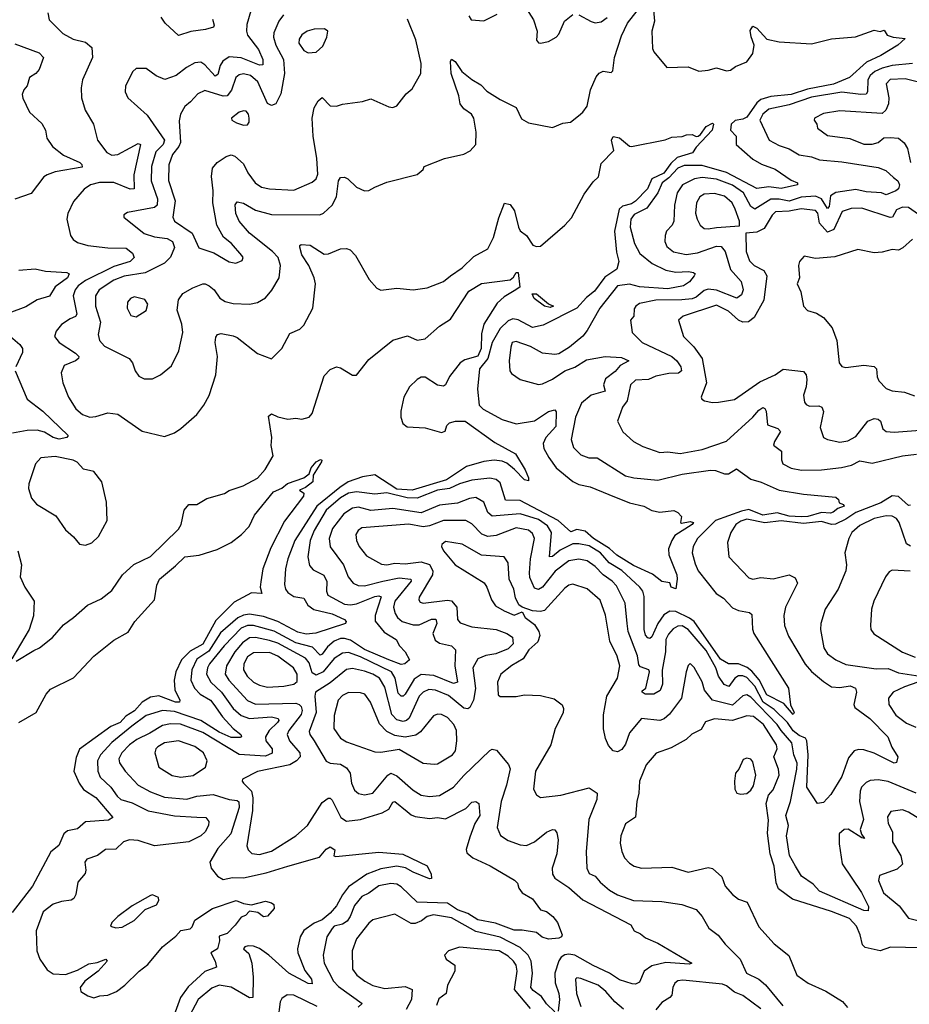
# Model space of a CAD drawing. Extents: x 1468344 to 1613994, y 525695 to 643861.
# Tile 300 of 427: x 1542959 to 1547359, y 609551 to 614422. Entities that reach past the tile are written whole.
import ezdxf

# ---------------------------------------------------------------- set-up
doc = ezdxf.new("R2010")
doc.units = 0

msp = doc.modelspace()

# ---------------------------------------------------------------- linework, layer by layer
at = {"layer": '0CON10XD'}
for points in [[(1546091.2, 614505), (1546098.6, 614415), (1546086, 614365), (1546089.3, 614279.3), (1546095, 614262.5), (1546160, 614185), (1546265, 614188), (1546317.3, 614167.3), (1546365, 614171.9), (1546405, 614184.3), (1546455, 614169.2), (1546475, 614172), (1546499.5, 614190.5), (1546555, 614213.3), (1546585.4, 614254.6), (1546591.8, 614295), (1546577, 614337)], [(1543098.6, 614455), (1543105, 614421.2), (1543172.7, 614352.7), (1543224, 614325), (1543285, 614310.9), (1543315, 614283.8), (1543318.2, 614235), (1543270, 614125), (1543262.9, 614085), (1543264.3, 614035.7), (1543283.1, 613975), (1543323.6, 613905), (1543344.4, 613825), (1543390, 613765), (1543415, 613751.1), (1543445, 613755.4), (1543505, 613787.8), (1543545, 613809.5), (1543557.1, 613805), (1543523.6, 613655), (1543524.5, 613585.5), (1543505, 613583.5), (1543425, 613617), (1543353.8, 613616.2), (1543308.6, 613605), (1543276.9, 613583.1), (1543225, 613522.9), (1543197, 613463), (1543192.5, 613435), (1543210.8, 613355), (1543224, 613335), (1543245, 613320), (1543295, 613305.5), (1543395, 613292.9), (1543485, 613291.8), (1543517, 613267), (1543524.4, 613245), (1543505.7, 613225), (1543425, 613200.3), (1543285, 613132), (1543248.1, 613105), (1543233.2, 613085), (1543222.5, 613055), (1543241.1, 612965), (1543235, 612953.8), (1543208, 612942), (1543165.4, 612914.6), (1543138.7, 612881.3), (1543131.4, 612855), (1543154.4, 612825), (1543235, 612771.8), (1543250.6, 612755), (1543249.2, 612745), (1543234.2, 612735), (1543178.1, 612711.9), (1543164.6, 612675), (1543172.7, 612625), (1543200.4, 612555), (1543236.9, 612496.9), (1543269.4, 612469.4), (1543305, 612455.9), (1543335, 612458.8), (1543395, 612477.2), (1543445, 612470), (1543565, 612387.1), (1543675, 612360.6), (1543725, 612378.6), (1543755, 612399.2), (1543835, 612468.8), (1543870, 612515), (1543896.6, 612563.4), (1543929.2, 612665), (1543936.9, 612755), (1543925.8, 612825), (1543928.3, 612851.7), (1543937.5, 612865), (1543955, 612870), (1544015, 612858.5), (1544035, 612849.1), (1544135, 612770.8), (1544205, 612744), (1544256.2, 612795), (1544295, 612868.8), (1544345, 612891.2), (1544365, 612911.2), (1544408.8, 612995), (1544422.1, 613115), (1544416, 613145), (1544389.2, 613205), (1544355, 613258.8), (1544344, 613296), (1544343.8, 613305), (1544350.3, 613309.7), (1544395, 613306.4), (1544465, 613262.7), (1544485.8, 613264.2), (1544545, 613287.5), (1544575, 613290), (1544593.2, 613283.2), (1544620, 613255), (1544687, 613137), (1544725, 613093.8), (1544745, 613084), (1544825, 613092.9), (1544905, 613086), (1544975, 613095.8), (1545055, 613126.9), (1545090, 613155), (1545147.8, 613195), (1545205, 613250.9), (1545275, 613288), (1545302.5, 613345), (1545328.3, 613441.7), (1545356.4, 613513.6), (1545385, 613507.3), (1545405.9, 613475.9), (1545425.7, 613395), (1545435, 613378), (1545465, 613353.8), (1545496.7, 613306.7), (1545515, 613299.2), (1545535, 613301.4), (1545655.4, 613404.6), (1545688.1, 613441.9), (1545750.8, 613559.2), (1545795, 613620), (1545822.5, 613645), (1545835, 613710), (1545897.5, 613775), (1545886, 613825), (1545895, 613843.8), (1545925, 613838.1), (1545975, 613796), (1545985, 613794), (1546152, 613828), (1546185, 613841.2), (1546235, 613843.3), (1546257, 613853), (1546285, 613853.3), (1546305, 613843.3), (1546315, 613846.2), (1546326.8, 613853.2), (1546355, 613894), (1546385, 613910), (1546390, 613905), (1546384.4, 613875), (1546305, 613791.9), (1546286.2, 613763.8), (1546210.3, 613739.7), (1546179.2, 613710.8), (1546145, 613663.1), (1546086.2, 613633.8), (1546063.7, 613585), (1546005, 613524.4), (1545985, 613510.7), (1545941.3, 613498.7), (1545924.7, 613485.3), (1545901.7, 613375), (1545911, 613271), (1545921.8, 613225), (1545912.1, 613187.9), (1545852.5, 613147.5), (1545801.7, 613078.3), (1545762.9, 613047.1), (1545715.1, 612994.9), (1545548.8, 612911.2), (1545495, 612898.8), (1545425, 612936.6), (1545398, 612942), (1545375, 612932.7), (1545335, 612893.9), (1545295, 612825.4), (1545273.6, 612746.4), (1545233.8, 612695), (1545223.8, 612593.8), (1545230.8, 612515), (1545251.2, 612495), (1545345, 612444.5), (1545415, 612423.1), (1545505, 612438.1), (1545575, 612483.3), (1545605, 612492), (1545612.5, 612482.5), (1545611.3, 612408.7), (1545561.2, 612355), (1545548, 612325), (1545551.3, 612301.3), (1545575.3, 612255.3), (1545612.2, 612205), (1545695, 612136.8), (1545725, 612122.9), (1545781, 612111), (1545872.4, 612072.4), (1545975, 612031.4), (1546046, 612016), (1546085, 611994), (1546125, 611986), (1546195, 611993.3), (1546215, 611983.3), (1546232.5, 611965), (1546227.5, 611935), (1546231.7, 611931.7), (1546275, 611940), (1546291.2, 611935), (1546285.6, 611925), (1546200.1, 611869.9), (1546183.8, 611846.2), (1546168.2, 611805), (1546170.4, 611775), (1546208.6, 611675), (1546211.2, 611655), (1546203.6, 611606.4), (1546181.4, 611615), (1546175, 611636.7), (1546135, 611643.1), (1546089.2, 611679.2), (1545995, 611721.7), (1545913.2, 611773.2), (1545876.2, 611806.2), (1545797.2, 611855), (1545755, 611892), (1545715, 611900.4), (1545685, 611888.2), (1545622.9, 611945), (1545525, 611996.3), (1545435, 612043.4), (1545361.5, 612045), (1545335, 612131.1), (1545315, 612146.7), (1545285, 612154.2), (1545195, 612143.6), (1545135, 612126), (1545085, 612102.5), (1545025, 612094.1), (1544925, 612055.1), (1544875, 612056.8), (1544775, 612081.6), (1544715, 612073.9), (1544625, 612085.9), (1544585, 612079.3), (1544545, 612056.8), (1544475, 611996.3), (1544414.9, 611895.1), (1544395.2, 611845), (1544383.5, 611765), (1544391.9, 611721.9), (1544410, 611700), (1544463.5, 611673.5), (1544478.1, 611641.9), (1544476.4, 611595), (1544482.9, 611575), (1544565, 611531), (1544595, 611527.2), (1544625, 611531.7), (1544715, 611568.3), (1544735, 611571.3), (1544746.3, 611566.3), (1544716.5, 611475), (1544716.8, 611446.8), (1544761.6, 611391.6), (1544820.9, 611355), (1544838.1, 611325), (1544866.2, 611295), (1544887.1, 611255), (1544864, 611235), (1544845, 611232.4), (1544784.5, 611255), (1544665, 611306.9), (1544595, 611353.2), (1544565, 611361.1), (1544545, 611360), (1544515, 611347.2), (1544481.1, 611318.9), (1544455, 611282.8), (1544445, 611278.9), (1544407.1, 611317.1), (1544325, 611338.6), (1544217.5, 611397.5), (1544115, 611425.7), (1544085.8, 611425.8)], [(1544102.2, 614465), (1544082.8, 614397.2), (1544080.3, 614365), (1544085.9, 614345), (1544139.8, 614275), (1544161.8, 614225), (1544161.9, 614198.1), (1544145, 614197.1), (1544055, 614232.5), (1543995, 614238.8), (1543963.5, 614216.5), (1543950.9, 614195), (1543938.8, 614151.2), (1543925, 614143), (1543875, 614198.2), (1543855, 614212.1), (1543825, 614208.8), (1543784.1, 614185.9), (1543732.9, 614145), (1543676.2, 614126.2), (1543633.4, 614143.4), (1543585, 614180), (1543535, 614180), (1543518.8, 614165), (1543482.9, 614095), (1543480.8, 614065), (1543494.2, 614035), (1543588.9, 613948.9), (1543675.2, 613825), (1543668.1, 613805), (1543632.4, 613767.6), (1543610, 613695), (1543609.3, 613625), (1543641, 613535), (1543638.1, 613505), (1543625, 613493.1), (1543491.2, 613468.8), (1543473.9, 613456.1), (1543473.3, 613445), (1543574.5, 613364.5), (1543625, 613348.4), (1543688.7, 613338.7), (1543714.5, 613325), (1543724.7, 613295), (1543705, 613246.5), (1543675, 613217.1), (1543580, 613170), (1543475, 613153.2), (1543425, 613134), (1543351.3, 613085), (1543333.6, 613055), (1543333.7, 613005), (1543359.1, 612925), (1543347.5, 612865), (1543353.8, 612835), (1543377.6, 612807.6), (1543500, 612745), (1543516.7, 612725), (1543530, 612685), (1543548.3, 612658.3), (1543575, 612644.4), (1543615, 612645.8), (1543655, 612664.4), (1543709.8, 612710.2), (1543746.1, 612783.9), (1543765.3, 612875), (1543760.8, 612915), (1543737.2, 612985), (1543744.3, 613035.7), (1543765, 613066.7), (1543815, 613094.6), (1543865, 613114.4), (1543875.4, 613115.4), (1543895.7, 613105), (1543920, 613085), (1543948.5, 613045), (1543975, 613028.5), (1544015, 613018.2), (1544095, 613013.8), (1544135, 613023.5), (1544175, 613045.5), (1544206.6, 613083.4), (1544241.5, 613145), (1544249.1, 613205), (1544237.2, 613245), (1544210, 613275), (1544095, 613365.8), (1544045, 613425.4), (1544027.6, 613462.4), (1544024.6, 613505.4), (1544035, 613521.4), (1544065, 613514.5), (1544125, 613479.4), (1544205, 613457.3), (1544442.8, 613457.2), (1544462, 613465), (1544505, 613504.3), (1544525, 613546), (1544535.4, 613624.6), (1544545, 613640.6), (1544565, 613642.2), (1544582, 613635), (1544625, 613592.9), (1544665, 613576), (1544685, 613576.2), (1544715, 613593.8), (1544775, 613618.1), (1544925, 613656.7), (1544955, 613680), (1544960, 613695), (1545060, 613735), (1545155, 613755.8), (1545186.8, 613773.2), (1545215.7, 613804.3), (1545217.1, 613865), (1545204.7, 613935), (1545193.6, 613955), (1545155, 613980.8), (1545137.2, 614005), (1545130.6, 614045), (1545093.5, 614155), (1545090, 614215), (1545095, 614226.2), (1545112, 614215), (1545146.1, 614166.1), (1545195, 614125.5), (1545240, 614100), (1545268.9, 614068.9), (1545335, 614026.9), (1545415, 613987.1), (1545440.9, 613930.9), (1545475, 613911.2), (1545595, 613888.8), (1545645, 613910), (1545682.5, 613915), (1545723.4, 613946.6), (1545745, 613964.2), (1545765, 613994), (1545782.5, 614075), (1545810.3, 614139.7), (1545825, 614157.1), (1545845, 614167.1), (1545885, 614160), (1545892, 614168), (1545900.8, 614235), (1545935, 614342), (1545965, 614404.2), (1546012.5, 614465)], [(1543912.2, 614425), (1543921.2, 614395), (1543916.7, 614385), (1543877.4, 614372.6), (1543805.9, 614364.1), (1543745, 614342.9), (1543677.9, 614405), (1543657.7, 614435)], [(1544262.9, 614445), (1544240.7, 614415), (1544215, 614356), (1544213.5, 614335), (1544225.2, 614295), (1544264.3, 614225), (1544267.8, 614155), (1544250.2, 614055), (1544225, 614005.5), (1544205, 613997.1), (1544185, 614006.4), (1544137.5, 614115), (1544100.4, 614145), (1544065, 614153.8), (1544045, 614149.2), (1544028, 614135), (1544007.2, 614072.8), (1543985, 614045.3), (1543965, 614044), (1543875, 614071.8), (1543840.5, 614055), (1543804.4, 614015.6), (1543775, 613992.7), (1543754, 613955), (1543748.3, 613921.8), (1543754.3, 613815), (1543745.8, 613795), (1543713.8, 613755), (1543696.4, 613703.6), (1543695.6, 613625.6), (1543727, 613525), (1543716.1, 613445), (1543723.8, 613425), (1543811.8, 613365), (1543845, 613292.5), (1543919.1, 613269.1), (1543995, 613224.3), (1544027.7, 613217.7), (1544059.7, 613230.3), (1544063.8, 613245), (1544058, 613255), (1544007.1, 613315), (1543966.4, 613346.4), (1543934.6, 613405), (1543914.7, 613515), (1543915.3, 613575), (1543906.8, 613646.8), (1543912.6, 613687.4), (1543935.4, 613715), (1543980, 613745), (1544005, 613752.7), (1544023.4, 613746.6), (1544065, 613709.5), (1544087.7, 613665), (1544124.3, 613614.3), (1544155, 613593.8), (1544195, 613585.4), (1544315, 613579.2), (1544405, 613617.3), (1544425.4, 613635), (1544433.1, 613656.9), (1544429.3, 613735), (1544410, 613845), (1544405.3, 613935), (1544414.8, 613985.2), (1544435, 614021.1), (1544455, 614036.2), (1544495, 613995.7), (1544525, 613994.3), (1544555, 614004.4), (1544655, 614017.5), (1544695, 614030), (1544785, 613990), (1544805, 613988), (1544824.1, 613995.9), (1544870.8, 614055), (1544900.6, 614079.4), (1544943.5, 614155), (1544943.9, 614205), (1544917.8, 614322.2), (1544877.8, 614425)], [(1545180.3, 614440.3), (1545191.7, 614421.7), (1545255, 614416.2), (1545320.8, 614449.2)], [(1545465.9, 614475.9), (1545500.7, 614420.7), (1545518.8, 614365), (1545515, 614320), (1545525, 614306.7), (1545535, 614306.2), (1545575, 614314), (1545612, 614335), (1545625, 614350), (1545652.9, 614415), (1545695, 614447.5)], [(1545725, 614445.6), (1545785, 614412.7), (1545805.5, 614405.5), (1545835, 614410.9), (1545865, 614432.7)], [(1546577, 614337), (1546572.4, 614367.6), (1546585, 614389.4), (1546605, 614379.5), (1546655, 614325.4), (1546715, 614311.8), (1546875, 614303.1), (1546975, 614326.4), (1547092.8, 614337.2), (1547185, 614370), (1547215, 614363.3), (1547235, 614370), (1547250, 614345), (1547280, 614335), (1547338.3, 614328.3), (1547302.9, 614295), (1547218.8, 614245), (1547148, 614212), (1547062.9, 614135), (1546985, 614103.4), (1546855, 614077.6), (1546775, 614051.4), (1546675, 614041), (1546625, 614027.1), (1546605, 614010.2), (1546555, 613939.7), (1546535, 613929.2), (1546497.2, 613922.8), (1546477.3, 613905), (1546474, 613875), (1546502.9, 613845), (1546502.9, 613805), (1546585, 613732), (1546627.8, 613707.8), (1546695, 613682), (1546775, 613628.6), (1546806.7, 613615), (1546806, 613605), (1546725, 613587.1), (1546665, 613594.4), (1546605, 613587.4), (1546455, 613665.1), (1546335, 613699.9), (1546245, 613700.6), (1546215, 613686.6), (1546170.5, 613639.5), (1546136.2, 613615), (1546114.9, 613565.1), (1546061.1, 613488.9), (1545997.7, 613457.7), (1545981.6, 613435), (1545979.2, 613395), (1545999.8, 613315), (1546025.9, 613265), (1546087.9, 613215), (1546155, 613183), (1546205, 613173.2), (1546266.6, 613176.6), (1546291.3, 613171.3), (1546299.2, 613165), (1546295.7, 613155), (1546271.8, 613125), (1546241.4, 613105), (1546165, 613090.1), (1546025, 613100.2), (1545975, 613113.2), (1545915, 613105.9), (1545827.6, 612995), (1545766.2, 612885), (1545743.7, 612856.3), (1545678.2, 612801.8), (1545625, 612768.6), (1545605, 612765.5), (1545545, 612772.3), (1545484.8, 612804.8), (1545415, 612830.4), (1545395.3, 612824.7), (1545388.1, 612801.9), (1545380.4, 612735), (1545383.6, 612685), (1545391.5, 612671.5), (1545435, 612641.4), (1545525, 612617.5), (1545545, 612620), (1545595, 612642.9), (1545655, 612684.5), (1545705, 612703.2), (1545761.6, 612738.4), (1545855, 612755.4), (1545935, 612750.8), (1545971.2, 612735), (1545929.3, 612710.7), (1545905, 612681.8), (1545855.9, 612645), (1545846.2, 612615), (1545855, 612584.3), (1545785.6, 612565), (1545738.4, 612525), (1545707.5, 612455), (1545685.9, 612345), (1545697.3, 612305), (1545735, 612268.8), (1545774.7, 612254.7), (1545815, 612254.4), (1545955.6, 612165), (1545996, 612156), (1546115, 612143.6), (1546235, 612174.3), (1546375, 612193.3), (1546401, 612191), (1546444.6, 612174.6), (1546465, 612174.5), (1546505, 612200.8), (1546575, 612148.5), (1546625.7, 612134.3), (1546716, 612095), (1546835, 612075.4), (1546995, 612060), (1547008.3, 612048.3), (1547012, 612032), (1547033.8, 612023.8), (1547037.1, 612015), (1547005, 612004.4), (1546982.2, 611985), (1546968.7, 611981.3), (1546925, 611983.3), (1546856.7, 611965), (1546825, 611962.6), (1546764.6, 611965.4), (1546705, 611983), (1546635, 611970.6), (1546565, 611998.2), (1546529.3, 611990.7), (1546400.6, 611945), (1546311.2, 611855), (1546289.7, 611815), (1546285.3, 611785), (1546299.2, 611729.3), (1546315.3, 611695), (1546403.4, 611583.4), (1546439.9, 611559.9), (1546485, 611512.9), (1546515, 611499.5), (1546568.8, 611488.8), (1546580, 611480), (1546583.6, 611406.4), (1546590.4, 611385), (1546761.2, 611115), (1546772.1, 611032.1), (1546789.4, 610995), (1546785, 610984.6), (1546738.4, 611038.4), (1546655, 611082.1), (1546616.5, 611156.5), (1546579.8, 611199.8), (1546556.8, 611216.8), (1546515, 611235.1), (1546465, 611236.1), (1546425, 611259.2), (1546295, 611444.2), (1546271.9, 611461.9), (1546205, 611494.2), (1546175, 611495.6), (1546145, 611477.5), (1546115.2, 611435), (1546085, 611369.6), (1546075, 611360.9), (1546065, 611363.4), (1546055, 611376.7), (1546047.6, 611405), (1546048.3, 611568.2), (1546040.7, 611595), (1546026.8, 611615), (1545936.5, 611696.5), (1545874.9, 611734.9), (1545831.3, 611785), (1545775, 611819.1), (1545725, 611829.2), (1545695, 611828.6), (1545632.8, 611797.2), (1545595, 611766.8), (1545579.2, 611765), (1545588.5, 611885), (1545568.7, 611918.7), (1545525, 611949.8), (1545435, 611978.1), (1545295, 611965.3), (1545275, 611984.4), (1545255.2, 612035.2), (1545215, 612057.6), (1545183.3, 612053.3), (1545125, 612029.6), (1545035, 612020.4), (1544945, 611982.7), (1544805, 612004.4), (1544695, 611994), (1544635, 612010.4), (1544605, 612006), (1544562.3, 611977.7), (1544506.2, 611905), (1544490.2, 611855), (1544495, 611814.3), (1544561, 611725), (1544584.2, 611665), (1544608.6, 611635), (1544633.6, 611623.6), (1544665, 611620.7), (1544755, 611644), (1544835, 611660.3), (1544894.2, 611655), (1544895.4, 611645), (1544814.1, 611545), (1544807.1, 611515), (1544816, 611485), (1544827.9, 611465), (1544850.9, 611445), (1544905, 611429), (1544935, 611428.6), (1544995, 611456.5), (1545016.7, 611456.7), (1545021.4, 611435), (1545002.4, 611385), (1545013.2, 611353.2), (1545035, 611336.9), (1545094, 611325), (1545114.2, 611305), (1545111.8, 611225), (1545124.6, 611145.4), (1545105, 611138.4), (1545007.7, 611177.7), (1544945, 611182.6), (1544909.8, 611160.2), (1544865, 611086), (1544855, 611075.4), (1544845, 611074.6), (1544831, 611091), (1544815.7, 611165), (1544797.1, 611195), (1544645, 611269.7), (1544585, 611291.4), (1544555, 611288.8), (1544515, 611261.1), (1544459.8, 611195), (1544425, 611178.5), (1544405, 611191.4), (1544390.7, 611240.7), (1544373, 611263), (1544235, 611336.9), (1544195, 611351.5), (1544125, 611366.3), (1544095, 611363.8), (1544060.3, 611339.7), (1544023.4, 611295), (1543981.3, 611225), (1543975.7, 611185), (1543993.3, 611155), (1544085, 611053.7), (1544125, 611036.4), (1544325, 611040.2), (1544341.8, 611035), (1544350.8, 611025), (1544355.9, 611005), (1544350.9, 610985), (1544289.8, 610905), (1544281.2, 610885), (1544292.5, 610855), (1544344.7, 610795), (1544345.3, 610775), (1544328.7, 610755), (1544295, 610735.2), (1544135, 610703.3), (1544060.8, 610665), (1544059.4, 610655), (1544066.5, 610645), (1544104.8, 610605), (1544111.8, 610571.8), (1544110.6, 610509.4), (1544081.8, 610335), (1544088.9, 610315), (1544106.8, 610296.8), (1544145, 610292.7), (1544205, 610309.3), (1544325, 610383.9), (1544382.5, 610435), (1544455, 610549.1), (1544485, 610571.5), (1544495, 610571.5), (1544505, 610561.5), (1544547.7, 610475), (1544575, 610457.5), (1544645, 610465.3), (1544751.7, 610498.2), (1544784.3, 610515.7), (1544805, 610550.5), (1544815, 610554.5), (1544875.2, 610505.2), (1544895, 610488), (1544915, 610480.5), (1544985, 610469.7), (1545025, 610475.2), (1545065, 610469.3), (1545165, 610520), (1545195, 610550.6), (1545215, 610554.4), (1545230.6, 610545), (1545234.2, 610485), (1545210.3, 610445), (1545185, 610378.6), (1545166.5, 610316.5), (1545170.7, 610300.7), (1545199.4, 610275), (1545286, 610236), (1545406.7, 610165), (1545420.7, 610150.7), (1545428, 610125), (1545445, 610102.5), (1545495, 610072.2), (1545535, 610018.8), (1545565, 610010), (1545595.7, 609985), (1545619.2, 609955), (1545642.5, 609895), (1545638.8, 609885), (1545625, 609878.5), (1545575, 609873.1), (1545543.5, 609883.5), (1545515, 609905.7), (1545445, 609917.6), (1545405, 609917.9), (1545312.5, 609952.5), (1545225, 609969.4), (1545175, 610000.7), (1545125, 610018.8), (1545075, 610051.4), (1544925, 610056.9), (1544845, 610132.7), (1544824.8, 610144.8), (1544795, 610149.5), (1544735, 610137.4), (1544685, 610101), (1544651.8, 610085), (1544615, 610039.1), (1544593.9, 609985), (1544578, 609962), (1544555, 609946.8), (1544515, 609936.9), (1544505, 609925.5), (1544477.5, 609885), (1544460.6, 609795), (1544464.1, 609755), (1544510.7, 609665), (1544535, 609640), (1544653.3, 609555), (1544633.2, 609536.8)], [(1544385, 614258.6), (1544425, 614260.8), (1544458.7, 614291.3), (1544478, 614335), (1544482.5, 614365), (1544466.4, 614376.4), (1544415, 614375.7), (1544381.2, 614365), (1544355, 614347.1), (1544341.5, 614325), (1544340, 614305), (1544365, 614269.4), (1544385, 614258.6)], [(1542935, 614302.7), (1543055, 614257.2), (1543077.3, 614235), (1543055.2, 614174.8), (1543037.9, 614155), (1543007.3, 614135), (1542996, 614094), (1542980, 614075), (1542971.4, 614051.4), (1542974.1, 614034.1), (1543007.1, 613965), (1543068.3, 613908.3), (1543086, 613875), (1543093.1, 613835), (1543120.9, 613795), (1543175, 613751.8), (1543255.5, 613715), (1543265.6, 613705), (1543267.5, 613692.5), (1543135, 613668.6), (1543094.2, 613655), (1543078.9, 613645), (1543015, 613561.2), (1542935, 613533.3)], [(1547375.2, 614204.8), (1547275, 614195.4), (1547225, 614182.7), (1547188.9, 614165), (1547166.1, 614145), (1547154.8, 614125), (1547152.5, 614065), (1547145, 614053.9), (1547118.8, 614051.2), (1547025, 614063.7), (1546875, 614038), (1546765, 614001), (1546665, 613978.6), (1546635.3, 613955), (1546619.6, 613925), (1546665.9, 613825.9), (1546715, 613800), (1546765, 613783.1), (1546815, 613753.1), (1546875, 613742.8), (1546915, 613728.9), (1547025, 613719.3), (1547205, 613690.7), (1547242.5, 613675), (1547280.6, 613640.6), (1547302.5, 613625), (1547310.8, 613605), (1547306, 613585), (1547293.3, 613575), (1547245, 613556.2), (1547221.2, 613565), (1547145, 613570), (1547095, 613582), (1546995, 613566.7), (1546969.9, 613550.1), (1546962, 613498), (1546955, 613488.6), (1546925.3, 613535.3), (1546895, 613548.2), (1546825, 613543.2), (1546765, 613524.3), (1546715, 613534.6), (1546675, 613534.6), (1546595, 613485.2), (1546575, 613497.5), (1546538.5, 613565), (1546485, 613603), (1546405, 613633), (1546335, 613641.6), (1546296.9, 613635), (1546236.9, 613605), (1546210.3, 613565), (1546197.3, 613505), (1546194.6, 613425), (1546185.5, 613405), (1546158.5, 613375), (1546150.9, 613355), (1546149.5, 613325), (1546159.5, 613299.5), (1546193.4, 613273.4), (1546255, 613260.7), (1546310.9, 613269.1), (1546405, 613301), (1546429, 613299), (1546448.7, 613275), (1546475.5, 613185.5), (1546526.8, 613126.8), (1546537.6, 613085), (1546529.9, 613060.1), (1546505.3, 613044.7), (1546405, 613083.7), (1546365, 613088.7), (1546345, 613081.9), (1546305, 613049.8), (1546285, 613041.2), (1546234.8, 613035.2), (1546105, 613034.8), (1546025, 613017.7), (1546005.7, 613005), (1545998.7, 612991.3), (1545996.9, 612955), (1545980.8, 612935), (1545989.1, 612875), (1546037.1, 612825), (1546185, 612755.3), (1546209.6, 612735), (1546229.7, 612705), (1546232.3, 612685), (1546216.8, 612673.2), (1546168.9, 612671.1), (1546105, 612659.2), (1546068.5, 612641.5), (1546005, 612638.7), (1545980.8, 612615), (1545963, 612537), (1545940, 612505), (1545916, 612435), (1545942.6, 612382.6), (1545995, 612334.4), (1546040.3, 612310.3), (1546125, 612280), (1546165, 612283.5), (1546225, 612275.3), (1546335.2, 612294.8), (1546455, 612336.2), (1546585.3, 612455), (1546615, 612490.5), (1546635, 612503.1), (1546645, 612499.2), (1546650.9, 612485), (1546657.5, 612417.5), (1546708.8, 612398.8), (1546721.9, 612385), (1546691.6, 612335), (1546687.1, 612317.1), (1546727.5, 612287.5), (1546727.5, 612245), (1546733.5, 612225), (1546775, 612202.7), (1546826.5, 612193.5)], [(1547405, 614112.4), (1547339.4, 614129.4), (1547265, 614126.3), (1547245.3, 614104.7), (1547258.6, 614035), (1547255.7, 614005), (1547243.7, 613975), (1547225, 613957.8), (1547015, 613970.5), (1546935, 613958.5), (1546890, 613935), (1546888.8, 613925), (1546902.5, 613905), (1546905.8, 613885), (1546955, 613849.4), (1547065, 613833.6), (1547135, 613805.5), (1547175.7, 613805.7), (1547205, 613814.6), (1547233.3, 613836.7), (1547265, 613838.9), (1547305, 613835.4), (1547333, 613813), (1547349.5, 613785), (1547365.8, 613715)], [(1544065, 613900.6), (1544085, 613902), (1544094, 613915), (1544094.1, 613934.1), (1544090.8, 613955), (1544079.1, 613969.1), (1544065, 613971.4), (1544045, 613964.3), (1544006.7, 613935), (1544007.5, 613925), (1544030.9, 613910.9), (1544065, 613900.6)], [(1546365, 613386.7), (1546405, 613394.2), (1546518.6, 613401.4), (1546518.5, 613425), (1546498.6, 613485), (1546482.2, 613515), (1546445, 613549.3), (1546395, 613562.3), (1546345, 613558.6), (1546323.6, 613545), (1546306.7, 613515), (1546301.4, 613465), (1546309.3, 613435), (1546324.8, 613404.8), (1546345, 613389.6), (1546365, 613386.7)], [(1547405, 613457.8), (1547355, 613492.6), (1547325, 613494.7), (1547295, 613481.6), (1547276.7, 613445), (1547265, 613442.5), (1547125, 613488.7), (1547071.5, 613488.5), (1547026.4, 613473.6), (1546985.8, 613384.2), (1546955, 613370.2), (1546914.8, 613415), (1546907.2, 613465), (1546895, 613478.4), (1546825, 613485.8), (1546764.2, 613474.2), (1546698.1, 613471.9), (1546680, 613455), (1546640.6, 613389.4), (1546605, 613370.4), (1546551.2, 613365), (1546552.8, 613275), (1546568.9, 613228.9), (1546591.1, 613205), (1546640.3, 613180.3), (1546655.2, 613155), (1546639.1, 613035), (1546591.3, 612948.7), (1546563.1, 612926.9), (1546535, 612926), (1546515, 612935.3), (1546465, 612980.5), (1546405, 613009.7), (1546240, 612955), (1546218, 612935), (1546242.1, 612855), (1546293.9, 612803.9), (1546335.3, 612745), (1546355.6, 612625), (1546330, 612555), (1546332.5, 612545), (1546346.1, 612536.1), (1546385, 612528), (1546415, 612530), (1546495, 612543.5), (1546619.5, 612630.5), (1546695, 612664.4), (1546735, 612692.9), (1546835, 612682), (1546849.4, 612665), (1546852, 612642), (1546848.2, 612605), (1546835.4, 612565), (1546840.2, 612530.2), (1546848.5, 612518.5), (1546865, 612510.6), (1546911.9, 612511.9), (1546926, 612505), (1546934.4, 612484.4), (1546918.6, 612405), (1546934.2, 612355), (1546954.6, 612344.6), (1547015, 612332.5), (1547055, 612339.2), (1547095, 612360.4), (1547153.2, 612435), (1547185, 612449.1), (1547205, 612445.4), (1547216.2, 612436.2), (1547227.9, 612397.9), (1547245.4, 612385.4), (1547285, 612382), (1547455, 612394.1)], [(1547375, 613335.6), (1547327.6, 613292.4), (1547305, 613281.9), (1547275, 613285.6), (1547225, 613271.4), (1547185, 613268.6), (1547105, 613284.4), (1546991.1, 613248.9), (1546895, 613240.6), (1546838.8, 613251.2), (1546816.2, 613225), (1546810.8, 613205), (1546815.8, 613145), (1546804.3, 613115), (1546823.1, 613075), (1546835.8, 613005), (1546855, 612984), (1546900.3, 612970.3), (1546935, 612948.6), (1546977.5, 612897.5), (1547000.5, 612835), (1547011.4, 612725), (1547025, 612705.8), (1547045, 612701.1), (1547135, 612713.1), (1547185, 612705.7), (1547196.7, 612695), (1547200, 612655), (1547208, 612635), (1547245, 612598), (1547275, 612585.6), (1547335, 612580), (1547385, 612561.1)], [(1542955, 613182.9), (1543035, 613188.9), (1543087.1, 613177.1), (1543191.2, 613171.2), (1543204, 613165), (1543195.4, 613145), (1543135, 613100.3), (1543106.6, 613053.4), (1543045, 613036.2), (1542989.1, 613000.9), (1542905, 612969.6)], [(1542941.2, 611248.8), (1543028.8, 611301.2), (1543056.7, 611315), (1543121.2, 611365), (1543175, 611428), (1543225, 611464), (1543293.9, 611526.1), (1543362.5, 611557.5), (1543415, 611598), (1543468, 611675), (1543523.3, 611726.7), (1543605, 611766), (1543745, 611901.2), (1543757.1, 611925), (1543772.9, 611995), (1543795, 612023.8), (1543835, 612024.3), (1543885, 612052.5), (1543971.7, 612078.3), (1543995, 612093.3), (1544063.9, 612116.1), (1544135, 612153.8), (1544173, 612197), (1544213.3, 612265), (1544202.9, 612315), (1544205.5, 612355), (1544190, 612460), (1544205, 612471.4), (1544235, 612456.9), (1544285, 612445.6), (1544325, 612451.4), (1544355, 612445.8), (1544390, 612455), (1544405, 612473.3), (1544465, 612660), (1544495, 612691.2), (1544525, 612703.8), (1544545, 612700), (1544605, 612663.8), (1544625, 612663.8), (1544685, 612740.5), (1544805, 612835.7), (1544877.7, 612857.7), (1544925, 612836.2), (1544965, 612843.1), (1545035, 612906.5), (1545089.8, 612940.2), (1545181.2, 613078.8), (1545242.8, 613117.2), (1545384.3, 613135.7), (1545401.2, 613148.8), (1545415, 613170.6), (1545425, 613171.9), (1545431.9, 613098.1), (1545405, 613081.1), (1545355, 613050.8), (1545320.6, 613019.4), (1545254.8, 612915.2), (1545242.8, 612867.2), (1545240.7, 612795), (1545225, 612756.9), (1545161.2, 612738.8), (1545137.7, 612725), (1545085, 612656.9), (1545065.5, 612615), (1545055, 612609.6), (1545025, 612613.2), (1544965, 612653.8), (1544945, 612653), (1544925, 612642.1), (1544887.2, 612605), (1544858.5, 612555), (1544844.6, 612485.4), (1544844.5, 612455), (1544853.6, 612425), (1544875, 612407.3), (1544965, 612402.5), (1545045, 612379.1), (1545063.5, 612386.5), (1545071.9, 612415), (1545085, 612428), (1545115, 612436.6), (1545162.2, 612435), (1545309.8, 612329.8), (1545410.8, 612275), (1545459.7, 612195), (1545475.8, 612155), (1545475, 612141.2), (1545455, 612145.8), (1545406.9, 612196.9), (1545367.6, 612227.6), (1545345, 612238.6), (1545305, 612242.1), (1545255, 612235.6), (1545168.4, 612211.6), (1545070.3, 612145), (1544900, 612095), (1544825, 612099.3), (1544715, 612170.9), (1544655, 612159.7), (1544584, 612136), (1544541.6, 612108.4), (1544429.3, 612015), (1544319.1, 611845), (1544285.2, 611755), (1544274.1, 611705.9), (1544268.5, 611628.5), (1544273.9, 611605), (1544285, 611588.8), (1544315, 611568.4), (1544365, 611560), (1544384.7, 611525), (1544414.3, 611504.3), (1544505, 611482.8), (1544565.6, 611455), (1544574.4, 611445), (1544570.8, 611435), (1544423.6, 611386.4), (1544375, 611381.7), (1544335, 611392.3), (1544234.9, 611444.9), (1544165, 611468.9), (1544095, 611480.7), (1544065, 611475.9), (1544037.1, 611462.9), (1543951.2, 611388.8), (1543895, 611297.9), (1543835, 611258.3), (1543809.4, 611205), (1543806, 611155), (1543822.7, 611115), (1543851.2, 611085), (1543902.1, 611055), (1543919, 611035)], [(1543535, 612952.2), (1543585, 612983.8), (1543592, 613015), (1543577, 613037), (1543525, 613050.6), (1543507.6, 613042.4), (1543492, 613025), (1543490, 612995), (1543507.9, 612957.9), (1543535, 612952.2)], [(1545582, 612998), (1545554.7, 613004.7), (1545503.1, 613043.1), (1545494.2, 613065), (1545515.5, 613065), (1545575, 613015.6), (1545600, 613005), (1545595, 613003.1), (1545582, 612998)], [(1542890.5, 612875), (1542960, 612815), (1542973.3, 612795), (1542973.3, 612775), (1542939.4, 612705)], [(1542936.7, 612685), (1542995.3, 612545.3), (1543073.2, 612485), (1543198, 612365), (1543191.2, 612355), (1543153.8, 612346.2), (1543125, 612354.3), (1543080.7, 612380.7), (1543045, 612390.7), (1542995, 612389.8), (1542923.4, 612376.6)], [(1542954.8, 610945.2), (1543040, 610995), (1543088.9, 611085), (1543110.4, 611109.6), (1543224.1, 611165.9), (1543325, 611272.9), (1543425, 611353.1), (1543495, 611391.8), (1543527.9, 611445), (1543625, 611552.3), (1543637.5, 611625), (1543650.4, 611655), (1543729.8, 611720.2), (1543775, 611764.2), (1543847.3, 611772.7), (1543935, 611801.1), (1544004.2, 611835), (1544055.6, 611875), (1544093.1, 611915), (1544119.8, 611970.2), (1544214.6, 612085.4), (1544255.8, 612105), (1544283.1, 612126.9), (1544364, 612155), (1544390, 612175), (1544400.9, 612205), (1544424.5, 612235), (1544446.4, 612246.4), (1544453.6, 612243.6), (1544452.2, 612235), (1544411.2, 612168.8), (1544408.8, 612135), (1544372.3, 612107.7), (1544342.5, 612095), (1544365, 612080), (1544363.3, 612065), (1544269.4, 611940.6), (1544200.2, 611809.8), (1544160.8, 611705), (1544151.7, 611641.7), (1544148.8, 611615), (1544156.2, 611583.8), (1544105, 611586.2), (1544019.1, 611540.9), (1543929.7, 611450.3), (1543865, 611333.2), (1543802.4, 611297.6), (1543758.5, 611255), (1543731.2, 611195), (1543722.8, 611155), (1543726.4, 611106.4), (1543750.6, 611055), (1543750, 611045), (1543730, 611045), (1543646.8, 611076.8), (1543605, 611070.4), (1543564.5, 611045.5), (1543526.9, 611003.1), (1543483, 610977), (1543455, 610945.5), (1543410, 610925), (1543255, 610812.9), (1543237.7, 610772.3), (1543226.1, 610705), (1543252.9, 610645), (1543275, 610613.3), (1543335, 610574.7), (1543420, 610475), (1543397.9, 610462.1), (1543285, 610453.5), (1543245, 610419.6), (1543195, 610409.2), (1543176.5, 610395), (1543152.6, 610337.4), (1543113.5, 610305), (1543022.5, 610135), (1542921.8, 610005)], [(1543285, 611822), (1543315, 611833.8), (1543348.8, 611865), (1543391.9, 611945), (1543388.1, 612035), (1543365.6, 612135.6), (1543325, 612186.7), (1543275, 612198), (1543242.4, 612232.4), (1543222.7, 612242.7), (1543135, 612260.9), (1543063.8, 612255), (1543036.1, 612223.9), (1543004.5, 612125), (1543003, 612103), (1543016.9, 612055), (1543042, 612025), (1543137.3, 611967.3), (1543185, 611897.5), (1543225, 611864), (1543255, 611828), (1543285, 611822)], [(1546826.5, 612193.5), (1546925, 612194.8), (1547023.8, 612206.2), (1547072.7, 612217.3), (1547115, 612239.6), (1547175, 612228.7), (1547326.3, 612263.7), (1547395, 612273.1)], [(1547365, 612020), (1547355, 612019.2), (1547305, 612062.7), (1547275, 612067.2), (1547218.8, 612031.2), (1547095, 611984.6), (1547045, 611950.9), (1546993.7, 611926.3), (1546975, 611924.1), (1546925, 611939.7), (1546835, 611928.9), (1546725, 611942.3), (1546645, 611932.2), (1546555, 611950.2), (1546525, 611940.7), (1546501.8, 611925), (1546476.2, 611885), (1546459.1, 611835), (1546465.7, 611765), (1546565, 611660.6), (1546585, 611654.5), (1546625, 611662.5), (1546685, 611655.9), (1546765, 611675.3), (1546795, 611661.1), (1546805.4, 611634.6), (1546747.3, 611515), (1546738.5, 611475), (1546741.3, 611425), (1546762.1, 611372.1), (1546844.4, 611234.4), (1546875, 611196.8), (1546935, 611148.2), (1546975, 611121.2), (1547015, 611117.5), (1547065.9, 611125.9), (1547092.5, 611115), (1547098.1, 611095), (1547084.4, 611035), (1547088.9, 611018.9), (1547164.3, 610964.3), (1547252.2, 610875), (1547273.3, 610823.3), (1547302.9, 610775), (1547295, 610746.7), (1547285, 610744.3), (1547185, 610793.2), (1547135, 610809.3), (1547108.5, 610811.5), (1547085.8, 610805), (1547059.2, 610770.8), (1547025, 610677.5), (1546971.4, 610588.6), (1546935, 610548.9), (1546905, 610544.5), (1546852.7, 610625), (1546859.7, 610785), (1546851.9, 610855), (1546845, 610868.2), (1546815, 610880.5), (1546785, 610903.7), (1546756.5, 610945), (1546690.2, 611010.2), (1546636.9, 611045), (1546594.7, 611125.3), (1546555, 611167.9), (1546535, 611176.6), (1546515, 611176.3), (1546496.2, 611163.8), (1546466.3, 611123.7), (1546443.6, 611133.6), (1546415.1, 611175.1), (1546401.9, 611215), (1546355, 611300.9), (1546265, 611405.2), (1546235, 611422.7), (1546215, 611421.1), (1546191.8, 611408.2), (1546168.2, 611381.8), (1546155.2, 611355), (1546153.4, 611295), (1546136.4, 611203.6), (1546137.6, 611135), (1546126.6, 611103.4), (1546095, 611085.6), (1546052.5, 611085), (1546037.5, 611095), (1546038.3, 611101.7), (1546056.7, 611115), (1546073.8, 611195), (1546070, 611205), (1546030.1, 611220.1), (1546021, 611231), (1546014.1, 611275), (1545968.9, 611395), (1545963.5, 611435), (1545954.2, 611535), (1545911.3, 611621.3), (1545890, 611645), (1545844.9, 611674.9), (1545805, 611716.6), (1545765, 611745.7), (1545725, 611752.6), (1545675, 611744.8), (1545607, 611693), (1545545, 611614.6), (1545525, 611602.9), (1545505, 611610), (1545482.3, 611662.3), (1545479.8, 611685), (1545485.2, 611755), (1545505.8, 611855), (1545495, 611880.4), (1545475, 611897.1), (1545415, 611908.5), (1545315, 611870.9), (1545275, 611865.6), (1545245, 611876.8), (1545195, 611928.7), (1545165, 611944.3), (1545055, 611945.2), (1544985, 611917.5), (1544955, 611912.3), (1544883.6, 611926.4), (1544651.5, 611908.5), (1544632.9, 611895), (1544621.9, 611875), (1544624.4, 611845), (1544638.1, 611815), (1544675, 611770), (1544747.7, 611727.7), (1544775, 611725.8), (1544815, 611733), (1544865, 611729.7), (1544945, 611739.5), (1544985, 611727), (1545001.9, 611695), (1545000.7, 611675), (1544933.9, 611565), (1544932.4, 611552.4), (1544939.8, 611539.8), (1544955, 611534.7), (1545075, 611550), (1545095, 611546.2), (1545120.6, 611515), (1545124.6, 611455), (1545138.3, 611438.3), (1545195, 611417.6), (1545315.2, 611405.2), (1545368.9, 611385), (1545396.6, 611366.6), (1545399.2, 611335), (1545375, 611309.2), (1545314.5, 611285.5), (1545265, 611277.2), (1545225, 611259.4), (1545200.8, 611215), (1545212.8, 611112.8), (1545204, 611055), (1545185, 611018.8), (1545175, 611012.5), (1545155, 611016.3), (1545079.4, 611079.4), (1545015, 611105.6), (1544982.4, 611107.6), (1544955, 611095.3), (1544935.2, 611074.8), (1544885, 610966.8), (1544872.7, 610955), (1544855, 610949.6), (1544825, 610958.3), (1544800.2, 610985), (1544765, 611120), (1544739.2, 611165), (1544705.5, 611185), (1544665, 611198.7), (1544605, 611211.8), (1544575, 611206.6), (1544495, 611141.6), (1544422.1, 611095), (1544418.1, 611075), (1544425.9, 610995), (1544390.7, 610900.7), (1544394, 610885), (1544415.8, 610855), (1544474.1, 610754.1), (1544494.7, 610744.7), (1544545, 610738.4), (1544575, 610720.8), (1544594.1, 610695), (1544600.4, 610645), (1544615, 610611.1), (1544634.2, 610594.2), (1544665, 610586.8), (1544705, 610596.2), (1544779.1, 610685), (1544795, 610694.6), (1544825, 610681.1), (1544905, 610611.1), (1544944.2, 610585.8), (1544985, 610578.9), (1545035.8, 610584.2), (1545105, 610625.9), (1545155, 610683.5), (1545285, 610806.5), (1545296.6, 610813.4), (1545317.6, 610807.6), (1545377.4, 610737.4), (1545385.2, 610715.2), (1545367.5, 610635), (1545341, 610555), (1545320, 610425), (1545336.9, 610386.9), (1545375, 610362.2), (1545435, 610340), (1545465, 610337.1), (1545504.4, 610355), (1545565, 610402.7), (1545595, 610415.5), (1545605, 610414), (1545615, 610400), (1545622, 610365), (1545615.4, 610295), (1545593.3, 610225), (1545593.9, 610195), (1545605.8, 610175.8), (1545675, 610129.7), (1545745, 610068.6), (1545981.2, 609945), (1545998.8, 609915), (1546030.2, 609900.2), (1546055, 609879.7), (1546115, 609852.9), (1546284, 609755), (1546270.6, 609749.4), (1546155, 609757.7), (1546085, 609742.1), (1546047.1, 609715), (1546025, 609661.1), (1546005, 609651.2), (1545987.8, 609652.2), (1545925, 609672.4), (1545875.7, 609705.7), (1545795, 609743), (1545705, 609794.4), (1545675, 609799.8), (1545655, 609795.6), (1545636.4, 609783.6), (1545625, 609765.4), (1545605.9, 609705), (1545607.8, 609657.8), (1545625.2, 609605), (1545628.4, 609575), (1545622, 609518)], [(1547365, 611817.5), (1547345, 611828.2), (1547308.7, 611935), (1547295, 611954.5), (1547275, 611966.5), (1547245, 611968.1), (1547185, 611953.7), (1547115, 611920), (1547075.5, 611885), (1547059.5, 611855), (1547040, 611785), (1547048.5, 611725), (1547045.3, 611695), (1547007.5, 611605), (1546943.1, 611505), (1546921.4, 611435), (1546919.4, 611405), (1546937.1, 611315), (1546955, 611284.5), (1546995.3, 611255.3), (1547045, 611232.8), (1547195, 611210.3), (1547255, 611212.6), (1547305, 611191.2), (1547413.6, 611173.6)], [(1547393.8, 610595), (1547255, 610653.1), (1547205, 610661.5), (1547165, 610658.5), (1547145, 610648.6), (1547123.5, 610625), (1547116.2, 610605), (1547112.5, 610555), (1547132, 610465), (1547115.6, 610415.6), (1547122, 610392), (1547138, 610372), (1547125, 610374.2), (1547056.8, 610416.8), (1547036.2, 610416.2), (1547012.9, 610395), (1547011.6, 610345), (1547026.3, 610246.3), (1547123.2, 610105), (1547156.9, 610035), (1547155, 610014.2), (1547135, 610015.8), (1546915, 610110.5), (1546883.8, 610145), (1546826.4, 610185), (1546796, 610235), (1546766.6, 610286.6), (1546751.4, 610385), (1546762, 610435), (1546748.7, 610485), (1546771.9, 610555), (1546803.6, 610713.6), (1546804.7, 610744.7), (1546787.6, 610785), (1546778.6, 610845), (1546724.9, 610904.9), (1546705.7, 610935.7), (1546575, 611070.5), (1546555, 611081.4), (1546535, 611076.6), (1546485, 611031.1), (1546385, 611055.4), (1546345.8, 611105), (1546335, 611147.1), (1546295, 611218), (1546275, 611236.2), (1546265, 611226.7), (1546255.6, 611195), (1546232.7, 611065), (1546173.4, 610986.6), (1546147.4, 610962.6), (1546125, 610955.5), (1546034.8, 610965.2), (1545975.6, 610894.4), (1545955, 610838.6), (1545938, 610812), (1545915, 610799.5), (1545895, 610805.6), (1545870.6, 610830.6), (1545855.6, 610865.6), (1545846.8, 610913.2), (1545846.8, 610983.2), (1545863.8, 611075), (1545916.4, 611165), (1545927.4, 611225), (1545914, 611274), (1545877.3, 611347.3), (1545855.7, 611475.7), (1545829.7, 611549.7), (1545765, 611606.2), (1545695, 611629.1), (1545675, 611623.8), (1545655, 611609.2), (1545555, 611500), (1545535, 611494.2), (1545495, 611497.6), (1545444, 611516), (1545427.3, 611527.3), (1545411.9, 611561.9), (1545402.5, 611605), (1545379.6, 611655), (1545374.4, 611735), (1545355, 611764.2), (1545243.5, 611773.5), (1545147.7, 611827.7), (1545065, 611840), (1545047.5, 611825), (1545045.7, 611815), (1545055, 611794.3), (1545112, 611725), (1545255.8, 611635.8), (1545269.6, 611615), (1545291.7, 611551.7), (1545312.8, 611522.8), (1545355, 611497.3), (1545405, 611476.9), (1545445, 611493.3), (1545459.5, 611465), (1545505, 611430.4), (1545526.9, 611395), (1545531.2, 611375), (1545522, 611345), (1545477.3, 611305), (1545449.6, 611260.4), (1545392.5, 611227.5), (1545338.6, 611185), (1545322.5, 611145), (1545325, 611082.5), (1545335, 611074), (1545415, 611074.4), (1545455, 611081.5), (1545535, 611078.8), (1545601.9, 611061.9), (1545642, 611032), (1545648.2, 611015), (1545646.5, 610993.5), (1545607.2, 610915), (1545585.7, 610834.3), (1545509.6, 610705), (1545500, 610615), (1545515, 610588), (1545535, 610574.3), (1545635, 610585.5), (1545775, 610622.5), (1545814.4, 610595), (1545812.9, 610565), (1545773.8, 610465), (1545760.4, 610305), (1545763.5, 610225), (1545775, 610198), (1545805, 610185.7), (1545830, 610155), (1545875.7, 610115), (1545915, 610092), (1545995, 610064.7), (1546135, 610060.5), (1546234.2, 610044.2), (1546305, 610020), (1546334.3, 609985), (1546367.2, 609927.2), (1546413.6, 609893.6), (1546447.9, 609847.9), (1546523.1, 609775), (1546554.3, 609705), (1546614.8, 609674.8), (1546647.5, 609647.5), (1546734, 609544)], [(1542949.2, 611795), (1542968, 611725), (1542961.2, 611665), (1542984.5, 611614.5), (1543030, 611545), (1543027.3, 611472.7), (1543006, 611405), (1542919.2, 611260.8)], [(1547363.8, 611693.8), (1547275, 611698.6), (1547259.1, 611690.9), (1547240.8, 611665), (1547182.9, 611545), (1547172.2, 611505), (1547167.5, 611425), (1547169.2, 611405), (1547183.7, 611383.7), (1547325, 611292.3), (1547388.2, 611268.2)], [(1544085.8, 611425.8), (1544055, 611411.2), (1543970.2, 611325), (1543897.7, 611235), (1543887.3, 611215), (1543883, 611185), (1543904, 611144), (1543957.5, 611095), (1544014.9, 611014.9), (1544055, 610979), (1544095, 610965.5), (1544205, 610973.5), (1544237.8, 610965), (1544240.4, 610955), (1544234.1, 610945), (1544193.5, 610905), (1544173.9, 610875), (1544176.2, 610855), (1544207.4, 610815), (1544207, 610793), (1544175, 610778.6), (1544045, 610787), (1543865, 610895.5), (1543753.7, 610936.3), (1543705, 610938.7), (1543665, 610930.2), (1543602.5, 610892.5), (1543538.6, 610861.4), (1543502.3, 610835), (1543464.1, 610795), (1543448.9, 610765), (1543452.5, 610745), (1543480.9, 610705), (1543544.8, 610634.8), (1543605, 610602.1), (1543675, 610576.5), (1543785, 610565.8), (1543835, 610580.2), (1543915, 610588.2), (1543995, 610564.2), (1544035, 610559.7), (1544041.9, 610551.9), (1544044.4, 610525), (1544003.8, 610395), (1543938.4, 610321.6), (1543900, 610255), (1543905.7, 610225), (1543936.7, 610185), (1543965, 610168.2), (1544010.9, 610179.1), (1544065, 610177), (1544178.4, 610201.6), (1544285, 610235.2), (1544441.2, 610278.8), (1544475, 610318.1), (1544495, 610329.5), (1544518, 610315), (1544512.5, 610285), (1544523, 610283), (1544735, 610304.4), (1544853.4, 610293.4), (1544975, 610236.9), (1544993.8, 610195), (1544996.5, 610173.5), (1544985, 610171.5), (1544905, 610204.3), (1544866.9, 610226.9), (1544825, 610234.8), (1544745, 610220.9), (1544675.4, 610195), (1544585, 610131.8), (1544555, 610092.9), (1544525, 610037.8), (1544495, 610001.7), (1544455, 609969), (1544415, 609953.2), (1544365, 609915.8), (1544345.8, 609885), (1544332.9, 609825), (1544334.5, 609805), (1544368.5, 609718.5), (1544402.3, 609675), (1544405, 609652.9), (1544385, 609654.7), (1544290, 609705), (1544191.8, 609795), (1544145, 609826.7), (1544115, 609838.5), (1544089.4, 609840.6), (1544072, 609835), (1544066.2, 609825), (1544092.3, 609802.3), (1544106.6, 609755), (1544113.1, 609685), (1544112.2, 609585), (1544095, 609582.4), (1544005, 609636.3), (1543945, 609645.2), (1543909.1, 609630.9), (1543841.4, 609575), (1543783.1, 609466.9)], [(1544185, 611120.5), (1544265, 611124.7), (1544315.3, 611134.7), (1544331.4, 611148.6), (1544331.6, 611185), (1544313.8, 611215), (1544235, 611273.9), (1544195, 611290.8), (1544115, 611290.2), (1544085, 611270), (1544067.3, 611235), (1544065.8, 611205), (1544084, 611175), (1544115, 611145.4), (1544145, 611129.4), (1544185, 611120.5)], [(1547401.5, 611145), (1547335, 611122.1), (1547280, 611095), (1547256, 611065), (1547257.2, 611035), (1547292, 610982), (1547345, 610941.4), (1547392.1, 610922.1)], [(1545008.6, 610738.6), (1545025, 610741.5), (1545100, 610785), (1545114.4, 610805), (1545121.1, 610855), (1545119.5, 610905), (1545105.5, 610935), (1545075, 610970), (1545045, 610984.4), (1545025, 610985.6), (1545005, 610978.1), (1544941.7, 610898.2), (1544917.7, 610882.3), (1544865, 610873.3), (1544815, 610881.1), (1544775, 610900.6), (1544738.7, 610938.7), (1544693.3, 611045), (1544665.6, 611085), (1544645, 611092.2), (1544585, 611092.9), (1544555, 611078.8), (1544534.7, 611055), (1544515, 610980), (1544512.5, 610915), (1544545, 610867.3), (1544575, 610850), (1544715, 610799.5), (1544745, 610798.5), (1544835, 610813.3), (1544955, 610743.6), (1545008.6, 610738.6)], [(1543919, 611035), (1543962.5, 610972.5), (1544015, 610914.7), (1544052.5, 610885), (1544056, 610875), (1544049.1, 610870.9), (1544005, 610871.4), (1543945, 610896.7), (1543855, 610955.8), (1543725, 610999.6), (1543665, 611004.4), (1543585, 610979.8), (1543513, 610927), (1543414.2, 610845.8), (1543358.4, 610785), (1543343.1, 610755), (1543345.3, 610705), (1543357.4, 610675), (1543408.8, 610625), (1543440.2, 610580.2), (1543458.5, 610565), (1543515, 610547.8), (1543595, 610508.8), (1543725, 610483.5), (1543835, 610477.1), (1543878.8, 610475), (1543893.8, 610455), (1543892, 610435), (1543876, 610405), (1543854.2, 610385), (1543795, 610354.7), (1543625, 610335.3), (1543545, 610360.9), (1543502.5, 610365), (1543472, 610355), (1543435, 610319.2), (1543383.6, 610316.4), (1543343.4, 610286.6), (1543290.3, 610269.7), (1543280.5, 610255), (1543286.1, 610215), (1543282.3, 610197.7), (1543246.9, 610155), (1543236.7, 610095), (1543227.1, 610075), (1543213.9, 610066.1), (1543165, 610060.3), (1543125, 610046.3), (1543075, 610008.1), (1543040, 609915), (1543043.5, 609815), (1543057.7, 609775), (1543095, 609721.4), (1543125, 609702.5), (1543185, 609698.6), (1543245, 609719.4), (1543300.9, 609750.9), (1543342.2, 609757.8), (1543385, 609773.8), (1543392, 609765), (1543346.5, 609715), (1543281.7, 609665), (1543257.9, 609635), (1543261.8, 609615), (1543295, 609592.8), (1543325, 609583.8), (1543355, 609593.1), (1543395, 609595.8), (1543437.5, 609615), (1543479.5, 609645), (1543549.1, 609715), (1543592.2, 609747.8), (1543664.6, 609835), (1543731.1, 609888.9), (1543755, 609916.1), (1543801.2, 609925), (1543811.9, 609935), (1543825, 609967.5), (1543911.8, 610025), (1544030, 610065), (1544065, 610050), (1544105, 610042.5), (1544175, 610061.2), (1544205, 610053.8), (1544216.2, 610045), (1544216.7, 610025), (1544185, 609986.7), (1544165, 609983.8), (1544135.9, 610005.9), (1544095, 610012.5), (1544075, 609990), (1544055, 609982.5), (1544025, 609943.1), (1543985, 609902.1), (1543945, 609887.5), (1543947.1, 609865), (1543936.6, 609825), (1543904.4, 609805), (1543925.3, 609765), (1543932, 609735), (1543875, 609713.6), (1543791.9, 609638.1), (1543754.4, 609585), (1543727.7, 609512.3)], [(1547415, 609830.4), (1547265.8, 609834.2), (1547214.6, 609815.4), (1547141.5, 609831.5), (1547128, 609845), (1547116.6, 609895), (1547097.3, 609937.3), (1547064.1, 609975), (1546975, 610011), (1546781.7, 610071.7), (1546712.2, 610122.2), (1546701.3, 610151.3), (1546690.8, 610235), (1546671.5, 610295), (1546658.2, 610398.2), (1546662.3, 610462.3), (1546651.2, 610545), (1546662.5, 610585), (1546685, 610612.5), (1546714.8, 610685), (1546711.6, 610715), (1546688.3, 610775), (1546705.9, 610815), (1546702.1, 610835), (1546637.5, 610935), (1546588.9, 610975), (1546555, 610978.8), (1546484.8, 610954.8), (1546395, 610963.2), (1546350.8, 610949.2), (1546330.2, 610909.8), (1546282.9, 610887.1), (1546255, 610860.4), (1546180.7, 610819.3), (1546106.4, 610793.6), (1546056.9, 610735), (1546024.4, 610655), (1546022, 610595), (1546011.9, 610555), (1546005, 610476.7), (1545955, 610444), (1545931.9, 610385), (1545928.8, 610348.8), (1545937.5, 610307.5), (1545950.6, 610275), (1545975, 610249.4), (1545998.8, 610235), (1546035, 610224.5), (1546185, 610229.2), (1546265, 610205.6), (1546365, 610228.6), (1546385, 610222.5), (1546431.7, 610181.7), (1546448.9, 610135), (1546484.6, 610094.6), (1546515, 610070.8), (1546556.9, 610056.9), (1546615.5, 609935), (1546690.3, 609850.3), (1546762.6, 609792.6), (1546802.5, 609695), (1546859.6, 609655), (1546945.7, 609615.7), (1547028, 609565), (1547053.3, 609535)], [(1543755, 610674.7), (1543816.6, 610683.4), (1543878, 610725), (1543885.8, 610755), (1543868.2, 610795), (1543825, 610826.5), (1543745, 610853.9), (1543675, 610844), (1543642.7, 610825), (1543632.9, 610815), (1543627.3, 610795), (1543646.7, 610725), (1543712.4, 610682.4), (1543755, 610674.7)], [(1546525, 610590), (1546555, 610594.2), (1546575, 610610), (1546588.7, 610631.3), (1546600.6, 610685), (1546585, 610751.2), (1546575, 610764.2), (1546555, 610769.4), (1546537.7, 610762.3), (1546516.2, 610715), (1546500, 610695), (1546494.3, 610655), (1546496.2, 610615), (1546506.1, 610596.1), (1546525, 610590)], [(1547425, 610458.7), (1547355, 610502.1), (1547325, 610513.8), (1547268, 610505), (1547251.5, 610478.5), (1547254.7, 610445), (1547275.5, 610405), (1547276.7, 610355), (1547316.6, 610285), (1547326, 610245), (1547299.6, 610220.4), (1547212.4, 610187.6), (1547206.4, 610163.6), (1547232.3, 610102.3), (1547309, 610039), (1547355, 609976.5), (1547415, 609961.9)], [(1543435, 609928.8), (1543465, 609932), (1543525, 609966.2), (1543579.5, 610020.5), (1543635, 610043.3), (1543647.5, 610065), (1543645, 610080), (1543615, 610093.3), (1543605, 610090), (1543515, 610038.8), (1543444, 609985), (1543414, 609955), (1543408.3, 609938.3), (1543435, 609928.8)], [(1545605, 609514.3), (1545565, 609553.4), (1545539.3, 609589.3), (1545498.7, 609618.7), (1545486.5, 609635), (1545494.6, 609705), (1545488, 609765), (1545474, 609795), (1545435, 609831.5), (1545335, 609883.3), (1545215, 609911.9), (1545095, 609978.3), (1545005, 609994.3), (1544975, 609985.2), (1544945.6, 609964.4), (1544915, 609951.1), (1544895, 609951.6), (1544815, 609997.1), (1544705, 609968.2), (1544685, 609952.5), (1544625, 609875.6), (1544602.9, 609815), (1544605.4, 609725), (1544626.4, 609695), (1544665.5, 609665), (1544705, 609644.8), (1544765, 609630), (1544865, 609638.8), (1544900, 609625), (1544897.6, 609575), (1544870.2, 609525)], [(1545485, 609531.1), (1545406.4, 609625), (1545420, 609715), (1545414.7, 609745), (1545401.3, 609765), (1545375, 609789.5), (1545330, 609815), (1545135, 609833.3), (1545080, 609815), (1545060, 609795), (1545068.8, 609775), (1545110.6, 609745), (1545110.7, 609715), (1545074.7, 609645), (1545067.9, 609605), (1545032.1, 609577.9), (1545020.9, 609545)], [(1545945, 609526.7), (1545902.7, 609562.7), (1545858.8, 609615), (1545820.5, 609645), (1545735, 609679.6), (1545715, 609681.4), (1545708.6, 609675), (1545712.3, 609605), (1545735, 609539.5)], [(1546625, 609528.8), (1546535, 609594.5), (1546495, 609611.1), (1546455, 609642.6), (1546435, 609650.8), (1546239.3, 609670.7), (1546215, 609666.7), (1546199.1, 609655), (1546189.6, 609635), (1546183.9, 609596.1), (1546175.3, 609584.7), (1546135, 609560.5), (1546105, 609524.5)], [(1544429.9, 609539.9), (1544315, 609595.7), (1544281.5, 609598.5), (1544255, 609580.6), (1544246.4, 609563.6), (1544235.6, 609475)]]:
    msp.add_lwpolyline(points, dxfattribs=at)

doc.saveas('drawing.dxf')
